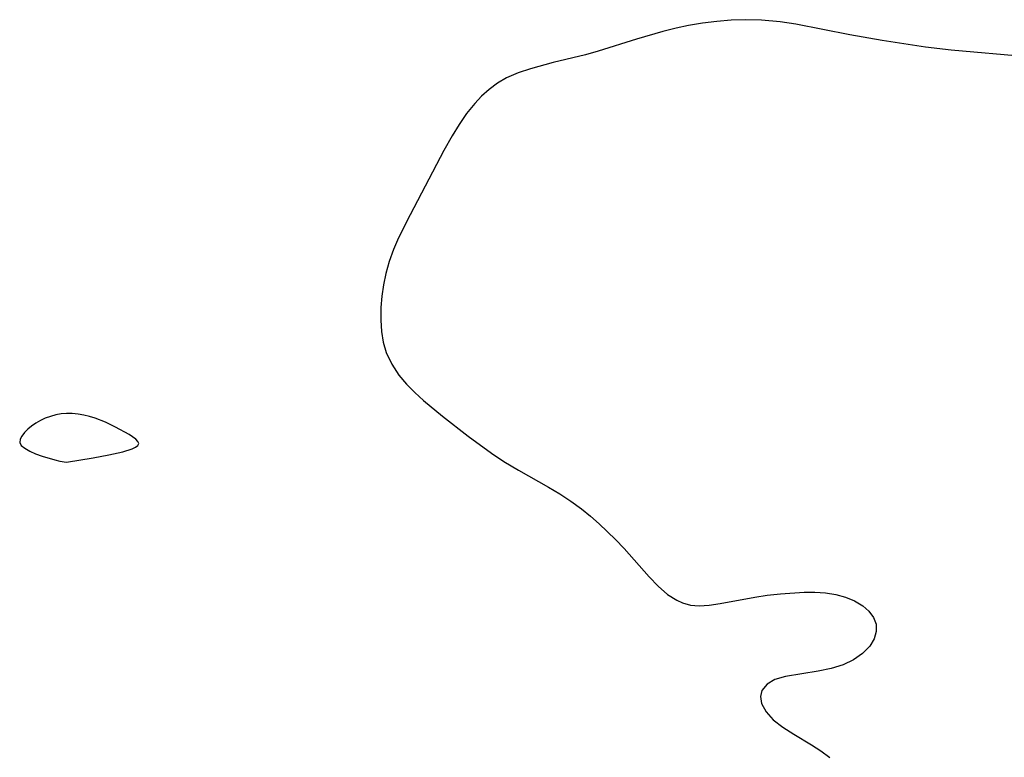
# Model space of a CAD drawing. Header units: metres. Extents: x 1073367 to 1082519, y 1569854 to 1574957.
# Tile 773 of 1056: x 1080753 to 1080866, y 1571468 to 1571552. Entities that reach past the tile are written whole.
import ezdxf

# ---------------------------------------------------------------- set-up
doc = ezdxf.new("R2010")
doc.units = ezdxf.units.M
doc.layers.add('CGG_CurvaNivelLidar_v1', color=253, linetype='Continuous', lineweight=30)

msp = doc.modelspace()

# ---------------------------------------------------------------- linework, layer by layer
at = {"layer": 'CGG_CurvaNivelLidar_v1'}
for p, q in [((1080828.5527, 1571551.484, 76.5), (1080827.0403, 1571551.1077, 76.5)), ((1080829.9688, 1571551.7779, 76.5), (1080828.5527, 1571551.484, 76.5)), ((1080831.5938, 1571552.0508, 76.5), (1080829.9688, 1571551.7779, 76.5)), ((1080833.2262, 1571552.2589, 76.5), (1080831.5938, 1571552.0508, 76.5)), ((1080834.8627, 1571552.3984, 76.5), (1080833.2262, 1571552.2589, 76.5)), ((1080836.5003, 1571552.4607, 76.5), (1080834.8627, 1571552.3984, 76.5)), ((1080838.3779, 1571552.4194, 76.5), (1080836.5003, 1571552.4607, 76.5)), ((1080840.4963, 1571552.2119, 76.5), (1080838.3779, 1571552.4194, 76.5)), ((1080842.318, 1571551.9318, 76.5), (1080840.4963, 1571552.2119, 76.5)), ((1080848.5127, 1571550.7375, 76.5), (1080842.318, 1571551.9318, 76.5)), ((1080827.0403, 1571551.1077, 76.5), (1080824.004, 1571550.2208, 76.5)), ((1080852.2491, 1571550.0609, 76.5), (1080848.5127, 1571550.7375, 76.5)), ((1080824.004, 1571550.2208, 76.5), (1080819.5792, 1571548.8375, 76.5)), ((1080857.1998, 1571549.2938, 76.5), (1080852.2491, 1571550.0609, 76.5)), ((1080860.1785, 1571548.9386, 76.5), (1080857.1998, 1571549.2938, 76.5)), ((1080818.1318, 1571548.4313, 76.5), (1080814.404, 1571547.5376, 76.5)), ((1080819.5792, 1571548.8375, 76.5), (1080818.1318, 1571548.4313, 76.5)), ((1080869.9867, 1571548.0893, 76.5), (1080860.1785, 1571548.9386, 76.5)), ((1080814.404, 1571547.5376, 76.5), (1080811.8119, 1571546.8253, 76.5)), ((1080810.4064, 1571546.3509, 76.5), (1080809.0702, 1571545.7666, 76.5)), ((1080811.8119, 1571546.8253, 76.5), (1080810.4064, 1571546.3509, 76.5)), ((1080808.0299, 1571545.1584, 76.5), (1080807.0551, 1571544.4384, 76.5)), ((1080809.0702, 1571545.7666, 76.5), (1080808.0299, 1571545.1584, 76.5)), ((1080806.2034, 1571543.6712, 76.5), (1080805.4077, 1571542.8258, 76.5)), ((1080807.0551, 1571544.4384, 76.5), (1080806.2034, 1571543.6712, 76.5)), ((1080805.4077, 1571542.8258, 76.5), (1080804.4771, 1571541.665, 76.5)), ((1080804.4771, 1571541.665, 76.5), (1080803.6149, 1571540.4198, 76.5)), ((1080803.6149, 1571540.4198, 76.5), (1080802.8094, 1571539.1092, 76.5)), ((1080802.8094, 1571539.1092, 76.5), (1080801.8654, 1571537.408, 76.5)), ((1080801.8654, 1571537.408, 76.5), (1080797.971, 1571530.0336, 76.5)), ((1080797.971, 1571530.0336, 76.5), (1080796.6483, 1571527.3877, 76.5)), ((1080796.6483, 1571527.3877, 76.5), (1080796.0713, 1571526.0445, 76.5)), ((1080796.0713, 1571526.0445, 76.5), (1080795.5814, 1571524.6737, 76.5)), ((1080795.5814, 1571524.6737, 76.5), (1080795.1874, 1571523.2843, 76.5)), ((1080795.1874, 1571523.2843, 76.5), (1080794.9092, 1571521.9741, 76.5)), ((1080794.9092, 1571521.9741, 76.5), (1080794.7169, 1571520.6616, 76.5)), ((1080794.7169, 1571520.6616, 76.5), (1080794.611, 1571519.3549, 76.5)), ((1080794.611, 1571519.3549, 76.5), (1080794.6001, 1571517.9035, 76.5)), ((1080794.6001, 1571517.9035, 76.5), (1080794.693, 1571516.6296, 76.5)), ((1080794.693, 1571516.6296, 76.5), (1080794.8992, 1571515.392, 76.5)), ((1080794.8992, 1571515.392, 76.5), (1080795.2417, 1571514.2028, 76.5)), ((1080795.2417, 1571514.2028, 76.5), (1080795.8638, 1571512.8444, 76.5)), ((1080795.8638, 1571512.8444, 76.5), (1080796.693, 1571511.5824, 76.5)), ((1080796.693, 1571511.5824, 76.5), (1080797.553, 1571510.571, 76.5)), ((1080797.553, 1571510.571, 76.5), (1080798.5124, 1571509.608, 76.5)), ((1080798.5124, 1571509.608, 76.5), (1080799.5307, 1571508.677, 76.5)), ((1080799.5307, 1571508.677, 76.5), (1080801.7025, 1571506.8583, 76.5)), ((1080755.4941, 1571506.3928, 76.5), (1080754.968, 1571506.0841, 76.5)), ((1080756.0527, 1571506.6491, 76.5), (1080755.4941, 1571506.3928, 76.5)), ((1080756.6393, 1571506.8571, 76.5), (1080756.0527, 1571506.6491, 76.5)), ((1080757.2456, 1571507.0181, 76.5), (1080756.6393, 1571506.8571, 76.5)), ((1080757.8655, 1571507.1293, 76.5), (1080757.2456, 1571507.0181, 76.5)), ((1080758.4948, 1571507.1834, 76.5), (1080757.8655, 1571507.1293, 76.5)), ((1080759.1516, 1571507.1723, 76.5), (1080758.4948, 1571507.1834, 76.5)), ((1080759.8112, 1571507.1036, 76.5), (1080759.1516, 1571507.1723, 76.5)), ((1080760.4703, 1571506.9882, 76.5), (1080759.8112, 1571507.1036, 76.5)), ((1080761.1254, 1571506.8322, 76.5), (1080760.4703, 1571506.9882, 76.5)), ((1080761.7727, 1571506.638, 76.5), (1080761.1254, 1571506.8322, 76.5)), ((1080762.9789, 1571506.1708, 76.5), (1080761.7727, 1571506.638, 76.5)), ((1080801.7025, 1571506.8583, 76.5), (1080804.6566, 1571504.5776, 76.5)), ((1080754.0454, 1571505.3653, 76.5), (1080753.6656, 1571504.9806, 76.5)), ((1080754.4832, 1571505.737, 76.5), (1080754.0454, 1571505.3653, 76.5)), ((1080754.968, 1571506.0841, 76.5), (1080754.4832, 1571505.737, 76.5)), ((1080764.1331, 1571505.629, 76.5), (1080762.9789, 1571506.1708, 76.5)), ((1080765.6831, 1571504.7722, 76.5), (1080764.1331, 1571505.629, 76.5)), ((1080753.1622, 1571504.2163, 76.5), (1080753.108, 1571503.8584, 76.5)), ((1080753.3621, 1571504.594, 76.5), (1080753.1622, 1571504.2163, 76.5)), ((1080753.6656, 1571504.9806, 76.5), (1080753.3621, 1571504.594, 76.5)), ((1080766.4557, 1571504.2186, 76.5), (1080765.6831, 1571504.7722, 76.5)), ((1080766.6951, 1571503.9599, 76.5), (1080766.4557, 1571504.2186, 76.5)), ((1080766.7857, 1571503.721, 76.5), (1080766.6951, 1571503.9599, 76.5)), ((1080804.6566, 1571504.5776, 76.5), (1080807.3276, 1571502.6356, 76.5)), ((1080753.108, 1571503.8584, 76.5), (1080753.2896, 1571503.5174, 76.5)), ((1080753.2896, 1571503.5174, 76.5), (1080753.6919, 1571503.1827, 76.5)), ((1080753.6919, 1571503.1827, 76.5), (1080754.2606, 1571502.8619, 76.5)), ((1080754.2606, 1571502.8619, 76.5), (1080754.9411, 1571502.5622, 76.5)), ((1080764.9561, 1571502.78, 76.5), (1080766.0304, 1571503.1168, 76.5)), ((1080766.0304, 1571503.1168, 76.5), (1080766.4201, 1571503.2992, 76.5)), ((1080766.4201, 1571503.2992, 76.5), (1080766.6857, 1571503.4988, 76.5)), ((1080766.6857, 1571503.4988, 76.5), (1080766.7857, 1571503.721, 76.5)), ((1080754.9411, 1571502.5622, 76.5), (1080755.68, 1571502.291, 76.5)), ((1080755.68, 1571502.291, 76.5), (1080757.1282, 1571501.8629, 76.5)), ((1080757.1282, 1571501.8629, 76.5), (1080757.7374, 1571501.7195, 76.5)), ((1080757.7374, 1571501.7195, 76.5), (1080758.5, 1571501.592, 76.5)), ((1080758.5, 1571501.592, 76.5), (1080761.5662, 1571502.0775, 76.5)), ((1080761.5662, 1571502.0775, 76.5), (1080763.3703, 1571502.4228, 76.5)), ((1080763.3703, 1571502.4228, 76.5), (1080764.9561, 1571502.78, 76.5)), ((1080807.3276, 1571502.6356, 76.5), (1080808.7702, 1571501.6696, 76.5)), ((1080808.7702, 1571501.6696, 76.5), (1080810.4424, 1571500.6591, 76.5)), ((1080810.4424, 1571500.6591, 76.5), (1080813.9008, 1571498.7081, 76.5)), ((1080813.9008, 1571498.7081, 76.5), (1080815.2016, 1571497.9291, 76.5)), ((1080815.2016, 1571497.9291, 76.5), (1080816.4654, 1571497.1058, 76.5)), ((1080816.4654, 1571497.1058, 76.5), (1080817.6789, 1571496.2253, 76.5)), ((1080817.6789, 1571496.2253, 76.5), (1080818.7192, 1571495.3778, 76.5)), ((1080818.7192, 1571495.3778, 76.5), (1080819.7227, 1571494.4925, 76.5)), ((1080819.7227, 1571494.4925, 76.5), (1080821.5862, 1571492.7129, 76.5)), ((1080821.5862, 1571492.7129, 76.5), (1080822.5675, 1571491.6768, 76.5)), ((1080822.5675, 1571491.6768, 76.5), (1080825.4639, 1571488.4114, 76.5)), ((1080825.4639, 1571488.4114, 76.5), (1080826.5062, 1571487.3274, 76.5)), ((1080826.5062, 1571487.3274, 76.5), (1080827.5764, 1571486.3894, 76.5)), ((1080827.5764, 1571486.3894, 76.5), (1080828.6225, 1571485.7044, 76.5)), ((1080833.6013, 1571485.342, 76.5), (1080837.6097, 1571486.0815, 76.5)), ((1080837.6097, 1571486.0815, 76.5), (1080839.0033, 1571486.2814, 76.5)), ((1080839.0033, 1571486.2814, 76.5), (1080840.5395, 1571486.4496, 76.5)), ((1080840.5395, 1571486.4496, 76.5), (1080843.2874, 1571486.6272, 76.5)), ((1080843.2874, 1571486.6272, 76.5), (1080844.4794, 1571486.6318, 76.5)), ((1080844.4794, 1571486.6318, 76.5), (1080845.7179, 1571486.5514, 76.5)), ((1080845.7179, 1571486.5514, 76.5), (1080846.9004, 1571486.3714, 76.5)), ((1080846.9004, 1571486.3714, 76.5), (1080848.0048, 1571486.081, 76.5)), ((1080848.0048, 1571486.081, 76.5), (1080849.0727, 1571485.6389, 76.5)), ((1080828.6225, 1571485.7044, 76.5), (1080829.2774, 1571485.4071, 76.5)), ((1080829.2774, 1571485.4071, 76.5), (1080830.2224, 1571485.1548, 76.5)), ((1080830.2224, 1571485.1548, 76.5), (1080831.1835, 1571485.0854, 76.5)), ((1080831.1835, 1571485.0854, 76.5), (1080832.36, 1571485.1592, 76.5)), ((1080832.36, 1571485.1592, 76.5), (1080833.6013, 1571485.342, 76.5)), ((1080849.0727, 1571485.6389, 76.5), (1080849.9969, 1571485.0772, 76.5)), ((1080849.9969, 1571485.0772, 76.5), (1080850.7173, 1571484.4462, 76.5)), ((1080850.7173, 1571484.4462, 76.5), (1080851.2441, 1571483.7409, 76.5)), ((1080851.2441, 1571483.7409, 76.5), (1080851.5359, 1571482.9762, 76.5)), ((1080851.5359, 1571482.9762, 76.5), (1080851.5521, 1571482.1272, 76.5)), ((1080851.5521, 1571482.1272, 76.5), (1080851.2964, 1571481.2688, 76.5)), ((1080850.8006, 1571480.4428, 76.5), (1080849.9842, 1571479.5945, 76.5)), ((1080851.2964, 1571481.2688, 76.5), (1080850.8006, 1571480.4428, 76.5)), ((1080849.9842, 1571479.5945, 76.5), (1080848.952, 1571478.8666, 76.5)), ((1080847.7554, 1571478.2886, 76.5), (1080846.3606, 1571477.8587, 76.5)), ((1080848.952, 1571478.8666, 76.5), (1080847.7554, 1571478.2886, 76.5)), ((1080841.1103, 1571476.9308, 76.5), (1080839.9109, 1571476.5835, 76.5)), ((1080844.8956, 1571477.5562, 76.5), (1080841.1103, 1571476.9308, 76.5)), ((1080846.3606, 1571477.8587, 76.5), (1080844.8956, 1571477.5562, 76.5)), ((1080839.002, 1571476.0589, 76.5), (1080838.4191, 1571475.3541, 76.5)), ((1080839.9109, 1571476.5835, 76.5), (1080839.002, 1571476.0589, 76.5)), ((1080838.4191, 1571475.3541, 76.5), (1080838.2401, 1571474.6297, 76.5)), ((1080838.2401, 1571474.6297, 76.5), (1080838.3593, 1571473.8471, 76.5)), ((1080838.3593, 1571473.8471, 76.5), (1080838.8962, 1571472.8668, 76.5)), ((1080838.8962, 1571472.8668, 76.5), (1080839.7237, 1571471.9786, 76.5)), ((1080839.7237, 1571471.9786, 76.5), (1080840.8207, 1571471.129, 76.5)), ((1080840.8207, 1571471.129, 76.5), (1080842.0919, 1571470.3164, 76.5)), ((1080842.0919, 1571470.3164, 76.5), (1080844.1069, 1571469.1062, 76.5)), ((1080844.1069, 1571469.1062, 76.5), (1080845.1748, 1571468.404, 76.5)), ((1080845.1748, 1571468.404, 76.5), (1080846.2267, 1571467.6364, 76.5))]:
    msp.add_line(p, q, dxfattribs=at)

doc.saveas('drawing.dxf')
